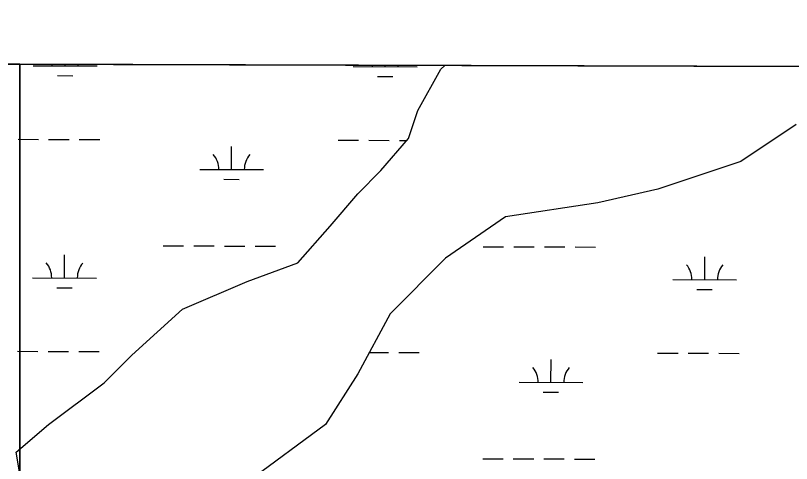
# Model space of a CAD drawing. Extents: x 3161514 to 3199414, y 831166 to 856601.
# Drawn here: x 3193467 to 3194683, y 854117 to 854820 of the extents above; entities that cross this region are included whole.
import ezdxf

# ---------------------------------------------------------------- set-up
doc = ezdxf.new("R2010")
doc.units = 0
for name, color, linetype in [('V-GRID-FRAM', 7, 'Continuous'), ('V-SITE-VEGE', 7, 'Continuous'), ('V-WETL-SWMP', 7, 'Continuous')]:
    doc.layers.add(name, color=color, linetype=linetype)

msp = doc.modelspace()

# ---------------------------------------------------------------- linework, layer by layer
at = {"layer": 'V-GRID-FRAM'}
msp.add_lwpolyline([(3165761, 854820), (3197144.3, 854733.3), (3197102, 836546.1), (3165702.9, 836632.9), (3165761, 854820)], dxfattribs=at)
at = {"layer": 'V-SITE-VEGE'}
for p, q in [((3193473.2, 854743.5), (3185243.7, 854766.2)), ((3197118.3, 854733.4), (3193473.2, 854743.5)), ((3193473.2, 854743.5), (3193473.2, 853394.5)), ((3193473.2, 853394.5), (3193473.2, 854743.5))]:
    msp.add_line(p, q, dxfattribs=at)
at = {"layer": 'V-WETL-SWMP'}
for p, q in [((3194139.9, 854741.6), (3192700.2, 854745.6)), ((3193494.3, 854741.2), (3193594.3, 854740.9)), ((3193544.3, 854741.1), (3193544.3, 854743.3)), ((3193996.2, 854739.8), (3194096.2, 854739.5)), ((3194046.2, 854739.7), (3194046.2, 854741.9)), ((3194097.3, 854670.8), (3194133.5, 854736)), ((3194133.5, 854736), (3194139.9, 854741.6)), ((3193532.2, 854725.7), (3193556.2, 854725.6)), ((3194034.1, 854724.3), (3194058.1, 854724.2)), ((3194082.8, 854627.3), (3194097.3, 854670.8)), ((3194690.6, 854649.1), (3194603.8, 854591.1)), ((3193470.5, 854625.8), (3193502.5, 854625.7)), ((3193518.5, 854625.7), (3193550.5, 854625.6)), ((3193566.5, 854625.6), (3193598.5, 854625.5)), ((3193972.4, 854624.4), (3194004.4, 854624.4)), ((3194020.4, 854624.3), (3194052.4, 854624.2)), ((3194039.4, 854576.7), (3194082.8, 854627.3)), ((3194068.4, 854624.2), (3194080.1, 854624.1)), ((3193805.3, 854578.5), (3193805.4, 854614.5)), ((3194603.8, 854591.1), (3194473.6, 854547.7)), ((3193755.3, 854578.6), (3193855.3, 854578.3)), ((3194003.3, 854540.5), (3194039.4, 854576.7)), ((3193793.2, 854563.1), (3193817.2, 854563)), ((3193959.8, 854489.8), (3194003.3, 854540.5)), ((3194473.6, 854547.7), (3194379.5, 854526)), ((3194379.5, 854526), (3194234.8, 854504.3)), ((3194234.8, 854504.3), (3194140.7, 854439.1)), ((3193909.2, 854431.8), (3193959.8, 854489.8)), ((3193698.1, 854458.7), (3193730.1, 854458.6)), ((3193746.1, 854458.6), (3193778.1, 854458.5)), ((3193794.1, 854458.4), (3193826.1, 854458.3)), ((3193842.1, 854458.3), (3193874.1, 854458.2)), ((3194200, 854457.3), (3194232, 854457.2)), ((3194248, 854457.2), (3194280, 854457.1)), ((3194296, 854457), (3194328, 854457)), ((3194344, 854456.9), (3194376, 854456.8)), ((3193543.3, 854408.4), (3193543.4, 854444.4)), ((3194547.2, 854405.6), (3194547.3, 854441.6)), ((3193829.6, 854402.9), (3193909.2, 854431.8)), ((3194140.7, 854439.1), (3194053.9, 854352.2)), ((3193493.3, 854408.5), (3193593.3, 854408.2)), ((3194497.2, 854405.7), (3194597.2, 854405.5)), ((3193531.3, 854393), (3193555.3, 854392.9)), ((3193728.3, 854359.4), (3193829.6, 854402.9)), ((3194535.1, 854390.2), (3194559.1, 854390.1)), ((3193648.7, 854287), (3193728.3, 854359.4)), ((3194053.9, 854352.2), (3194003.3, 854258.1)), ((3193469.6, 854293.2), (3193501.6, 854293.1)), ((3193517.6, 854293), (3193549.6, 854292.9)), ((3193565.6, 854292.9), (3193597.6, 854292.8)), ((3193605.3, 854243.6), (3193648.7, 854287)), ((3194021.3, 854291.6), (3194051.5, 854291.5)), ((3194067.5, 854291.5), (3194099.5, 854291.4)), ((3194473.4, 854290.4), (3194505.4, 854290.3)), ((3194521.4, 854290.2), (3194553.4, 854290.2)), ((3194569.4, 854290.1), (3194601.4, 854290)), ((3194306.2, 854244.4), (3194306.3, 854280.4)), ((3194003.3, 854258.1), (3193952.6, 854178.4)), ((3193518.5, 854178.4), (3193605.3, 854243.6)), ((3194256.2, 854244.6), (3194356.2, 854244.3)), ((3194294.2, 854229), (3194318.2, 854228.9)), ((3193467.8, 854135), (3193518.5, 854178.4)), ((3193952.6, 854178.4), (3193815.1, 854077.1)), ((3193482.3, 854048.1), (3193467.8, 854135)), ((3194199.1, 854124.6), (3194231.1, 854124.6)), ((3194247.1, 854124.5), (3194279.1, 854124.4)), ((3194295.1, 854124.4), (3194327.1, 854124.3)), ((3194343.1, 854124.2), (3194375.1, 854124.2))]:
    msp.add_line(p, q, dxfattribs=at)
for centre, start, end in [((3193489, 854741.7), 359.0699, 2.6418), ((3193599.5, 854741.4), 177.0416, 180.6135), ((3193990.9, 854740.3), 359.0699, 2.6412), ((3194101.4, 854740), 177.0422, 180.6135), ((3193750, 854579.1), 359.0699, 40.6135), ((3193860.5, 854578.8), 139.0699, 180.6135), ((3193488.1, 854409), 359.0699, 40.6135), ((3193598.6, 854408.7), 139.0699, 180.6135), ((3194491.9, 854406.2), 359.0699, 40.6135), ((3194602.4, 854405.9), 139.0699, 180.6135), ((3194251, 854245), 359.0699, 40.6135), ((3194361.5, 854244.7), 139.0699, 180.6135)]:
    msp.add_arc(centre, 35.2, start, end, dxfattribs=at)

doc.saveas('drawing.dxf')
